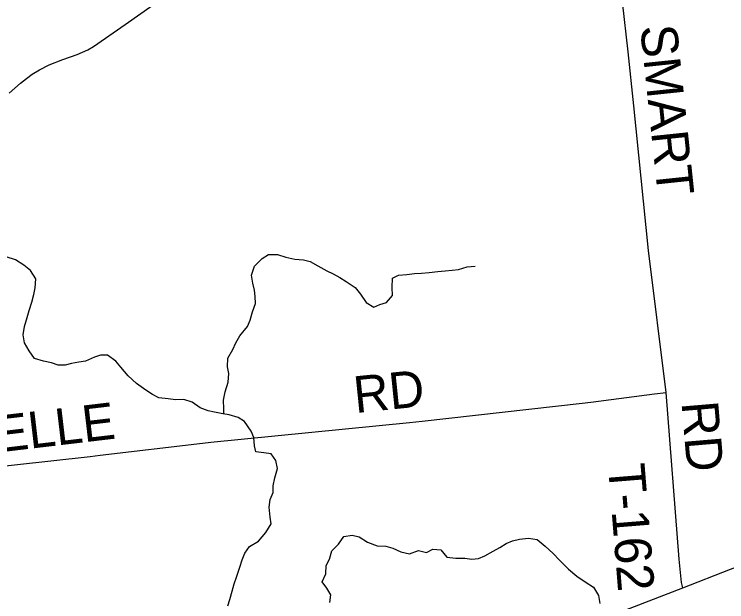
# Model space of a CAD drawing. Extents: x 114843 to 284848, y 317643 to 566895.
# Drawn here: x 147045 to 152884, y 502732 to 507544 of the extents above; entities that cross this region are included whole.
import ezdxf

# ---------------------------------------------------------------- set-up
doc = ezdxf.new("R2010")
doc.units = 0
for name, color, linetype in [('GM_X_County_Road', 7, 'Continuous'), ('GM_X_Minor_River', 7, 'Continuous'), ('GM_X_Township_Road', 7, 'Continuous'), ('GM_X_Township_Road_Text', 7, 'Continuous'), ('GM_X_US_Route', 7, 'Continuous')]:
    doc.layers.add(name, color=color, linetype=linetype)

msp = doc.modelspace()

# ---------------------------------------------------------------- linework, layer by layer
at = {"layer": 'GM_X_County_Road'}
msp.add_lwpolyline([(147002.3, 506898.1), (147097.5, 506979.9), (147146.6, 507019), (147191.4, 507052.9), (147251.7, 507090), (147331.9, 507128.7), (147443.4, 507172.7), (147560.9, 507213.2), (147647.2, 507252.3), (147694.4, 507280.8), (147953.9, 507459.8), (148689.9, 507978.1)], dxfattribs=at)
at = {"layer": 'GM_X_Minor_River'}
for points in [[(148123.1, 504464.7), (148047, 504518.7), (147978.9, 504582.7), (147918.8, 504652.6), (147878.7, 504702.6), (147810.6, 504750.6), (147752.6, 504752.5), (147702.7, 504734.3), (147628.8, 504702.1), (147574.9, 504694), (147514.9, 504683.8), (147461, 504669.7), (147405, 504669.6), (147349, 504687.5), (147285, 504701.4), (147211, 504723.2), (147166.9, 504787.3), (147128.8, 504853.3), (147118.6, 504919.4), (147130.4, 504985.5), (147150.2, 505059.7), (147166.1, 505117.8), (147187.9, 505186), (147205.8, 505248.2), (147215.6, 505304.3), (147221.4, 505376.4), (147179.3, 505446.5), (147123.2, 505488.4), (147055.2, 505532.4), (146979.1, 505556.2)], [(148762.5, 504270.4), (148763.1, 504311.9), (148758.9, 504382), (148772.7, 504450.1), (148798.5, 504530.3), (148802.3, 504602.5), (148792.2, 504656.5), (148796.1, 504726.7), (148835.9, 504796.9), (148861.7, 504853.1), (148893.6, 504909.2), (148955.3, 504985.5), (148979.2, 505037.6), (148997, 505107.8), (149022.8, 505176), (149020.7, 505232.1), (149012.6, 505284.1), (149000.4, 505340.2), (148988.3, 505406.3), (149014.1, 505480.5), (149075.9, 505544.7), (149127.8, 505574.9), (149201.7, 505577.1), (149269.7, 505555.2), (149343.7, 505539.3), (149415.7, 505531.5), (149469.7, 505517.6), (149533.7, 505483.7), (149605.8, 505441.7), (149657.8, 505417.8), (149711.9, 505387.9), (149765.9, 505355.9), (149838, 505306), (149882.1, 505252), (149928.2, 505184), (149992.3, 505144.1), (150042.2, 505166.2), (150096.1, 505182.4), (150145.9, 505240.6), (150141.8, 505304.7), (150143.6, 505382.8), (150193.5, 505407), (150261.4, 505411.2), (150325.4, 505421.3), (150381.3, 505423.4), (150445.3, 505427.6), (150517.2, 505435.8), (150577.2, 505441.9), (150633.1, 505448.1), (150685.1, 505454.2), (150757, 505474.4), (150822.9, 505480.6)], [(148794.9, 502699.1), (148810.8, 502751.2), (148830.6, 502817.4), (148848.5, 502879.5), (148866.3, 502933.7), (148894.1, 503015.9), (148913.9, 503076), (148935.8, 503130.2), (148973.7, 503184.4), (149047.5, 503228.6), (149107.3, 503298.9), (149151.1, 503371.1), (149143, 503425.2), (149132.8, 503505.3), (149142.6, 503569.4), (149166.5, 503625.6), (149166.3, 503681.7), (149180.2, 503747.8), (149202, 503824), (149189.8, 503888.1), (149149.7, 503942.1), (149089.7, 503952), (149025.8, 503959.8), (149013.6, 504009.9), (149007.5, 504076), (148987.4, 504130), (148933.2, 504208.1), (148881.2, 504242), (148805.2, 504263.9), (148753.2, 504271.8), (148685.2, 504285.7), (148633.2, 504295.6), (148569.2, 504319.5), (148503.1, 504367.4), (148435.1, 504387.3), (148367.1, 504385.1), (148305.2, 504393), (148231.2, 504402.9), (148177.2, 504428.8), (148123.1, 504464.7)], [(149632.3, 502725), (149638.2, 502787.1), (149606.1, 502843.2), (149568, 502895.2), (149597.8, 502959.4), (149601.6, 503027.5), (149629.5, 503079.6), (149647.3, 503147.8), (149701.2, 503204), (149745, 503266.2), (149814.9, 503276.4), (149872.9, 503262.5), (149939, 503218.6), (150019, 503190.7), (150090.9, 503186.9), (150146.9, 503170.9), (150213, 503141), (150285, 503125.2), (150356.8, 503151.4), (150422.8, 503135.5), (150474.7, 503163.7), (150540.7, 503157.8), (150590.8, 503095.8), (150664.8, 503088), (150736.7, 503088.1), (150794.7, 503080.3), (150850.7, 503086.4), (150902.6, 503106.6), (150970.5, 503144.8), (151024.3, 503177), (151076.2, 503209.1), (151128.1, 503231.3), (151186.1, 503243.4), (151260, 503253.6), (151330, 503241.8), (151396.1, 503187.8), (151460.2, 503125.9), (151514.3, 503071.9), (151586.4, 503000), (151654.5, 502940), (151722.5, 502894.1), (151792.6, 502850.2), (151832.7, 502782.2), (151844.9, 502716.1)]]:
    msp.add_lwpolyline(points, dxfattribs=at)
at = {"layer": 'GM_X_Township_Road'}
for points in [[(152524.4, 502846.2), (152512.6, 502889.1), (152493.9, 503080.7), (152387.6, 504446.4), (152242.8, 505607.9), (152122.5, 506794.9), (152076, 507236.9), (152029.7, 507646.1)], [(144852, 503580.7), (145740.8, 503706), (145829.5, 503718.4), (147666.1, 503922.6), (147748, 503931.4), (148587, 504030.5), (148655.1, 504038.6), (150284, 504200.1), (150387.3, 504210.3), (151698.8, 504359.6), (151769, 504367.4), (152292.7, 504434.3), (152387.6, 504446.4)]]:
    msp.add_lwpolyline(points, dxfattribs=at)
at = {"layer": 'GM_X_US_Route'}
msp.add_lwpolyline([(150813.9, 502161.6), (151299.6, 502374.2), (152524.4, 502846.2), (152915.6, 502997.3), (154786.4, 503693.8), (155160.4, 503829.9), (155809.6, 504051.7), (156419.5, 504259.2), (157739.1, 504709.3), (158031.6, 504811), (158036.5, 504812.7)], dxfattribs=at)

# ---------------------------------------------------------------- texts
at = {"layer": 'GM_X_Township_Road_Text'}
for s, rotation, p in [('SMART', 275.98393, (152173.6, 507443.5)), ('RD', 5.82966, (149841.3, 504276.9)), ('FONTANELLE', 6.76435, (145272.2, 503759.5)), ('RD', 274.84782, (152512.6, 504363.8)), ('T-162', 274.6307, (151910.1, 503851.6))]:
    msp.add_text(s, height=299.99, rotation=rotation, dxfattribs=at).set_placement(p)

doc.saveas('drawing.dxf')
